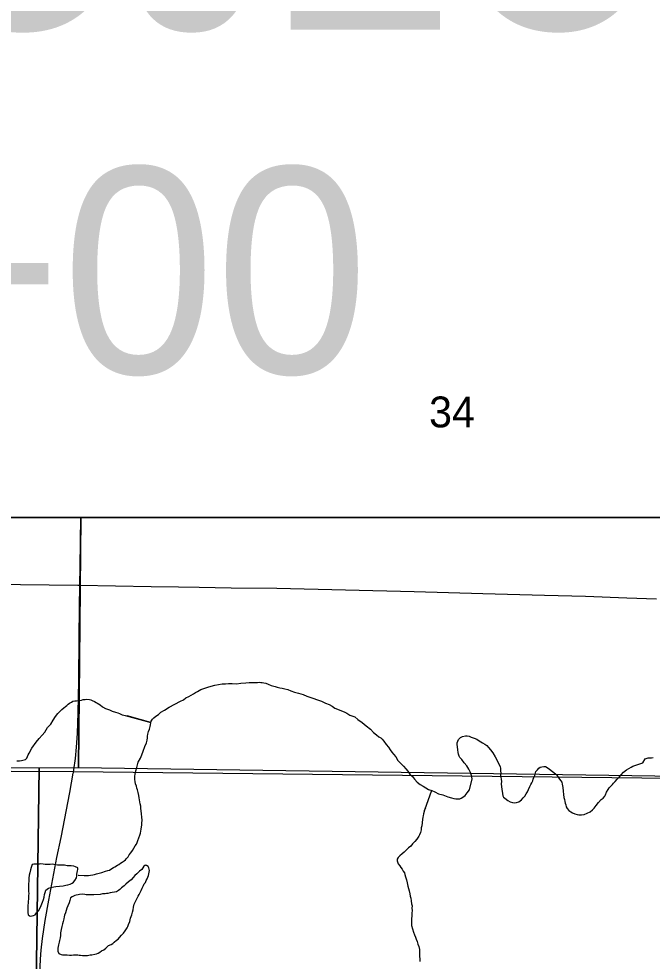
# Model space of a CAD drawing. Extents: x 2.4 to 73.1, y 4.5 to 25.6.
# Drawn here: x 31.92 to 32.35, y 18.469 to 19.109 of the extents above; entities that cross this region are included whole.
import ezdxf

# ---------------------------------------------------------------- set-up
doc = ezdxf.new("R2010")
doc.units = 0
for name, color, linetype in [('GM_X_County_Road', 7, 'Continuous'), ('GM_X_Interchange_Ramps', 7, 'Continuous'), ('GM_X_Minor_Lake', 7, 'Continuous'), ('GM_X_Minor_River', 7, 'Continuous'), ('GM_X_Section', 7, 'Continuous'), ('GM_X_Section_Text', 7, 'Continuous'), ('GM_X_Township', 7, 'Continuous'), ('GM_X_Township_Road', 7, 'Continuous'), ('SH_Text', 7, 'Continuous')]:
    doc.layers.add(name, color=color, linetype=linetype)

msp = doc.modelspace()

# ---------------------------------------------------------------- linework, layer by layer
at = {"layer": 'GM_X_County_Road'}
for points in [[(31.96102, 18.72442), (31.96123, 18.73711), (31.96164, 18.77027)], [(31.95646, 18.59682), (31.95655, 18.5973), (31.95684, 18.59897), (31.95796, 18.60666), (31.95876, 18.61439), (31.95938, 18.62369), (31.95984, 18.63767), (31.96023, 18.65942), (31.96056, 18.68894), (31.96078, 18.70914), (31.96102, 18.72442)], [(31.93368, 18.45541), (31.93422, 18.47048), (31.93466, 18.47668), (31.93554, 18.4844), (31.9374, 18.49669), (31.93989, 18.51045), (31.94543, 18.53945), (31.94824, 18.55315), (31.95412, 18.58367), (31.95646, 18.59682)]]:
    msp.add_lwpolyline(points, dxfattribs=at)
at = {"layer": 'GM_X_Interchange_Ramps'}
msp.add_lwpolyline([(32.79941, 18.58646), (32.77456, 18.58717), (32.7404, 18.58813), (32.71554, 18.58855), (32.70932, 18.58851), (32.70661, 18.58843), (32.70476, 18.58826), (32.70414, 18.58818), (32.70352, 18.5881), (32.7028, 18.58791), (32.34255, 18.59324), (31.95643, 18.59758), (31.70384, 18.59902)], dxfattribs=at)
at = {"layer": 'GM_X_Minor_Lake'}
for points in [[(31.95951, 18.53244), (31.95801, 18.53322), (31.95688, 18.53363), (31.95498, 18.53386), (31.95346, 18.5339), (31.95232, 18.53392), (31.95138, 18.53413), (31.95043, 18.53435), (31.94929, 18.53437), (31.94758, 18.53422), (31.94587, 18.53426), (31.94435, 18.53448), (31.94322, 18.5347), (31.94208, 18.53491), (31.94075, 18.53475), (31.93904, 18.53479), (31.93733, 18.53483), (31.936, 18.53505), (31.93448, 18.53508), (31.93353, 18.53491), (31.93258, 18.53494), (31.93125, 18.53497), (31.92973, 18.535), (31.92858, 18.53484), (31.92797, 18.53276), (31.92736, 18.53106), (31.92693, 18.52918), (31.92652, 18.52748), (31.92628, 18.52539), (31.92615, 18.51951), (31.92611, 18.5178), (31.92608, 18.51647), (31.92624, 18.51514), (31.9262, 18.51362), (31.92618, 18.51248), (31.92615, 18.51115), (31.92593, 18.50982), (31.9259, 18.5085), (31.92568, 18.50717), (31.92565, 18.50603), (31.92562, 18.5047), (31.9256, 18.50375), (31.92576, 18.50223), (31.92591, 18.50052), (31.92722, 18.49973), (31.92829, 18.49986)], [(31.92829, 18.49986), (31.92856, 18.49989), (31.92951, 18.50006), (31.93066, 18.5006), (31.93145, 18.50191), (31.93281, 18.50321), (31.9338, 18.5049), (31.9348, 18.50697), (31.93561, 18.50923), (31.93622, 18.51092), (31.93664, 18.51262), (31.93706, 18.51432), (31.93747, 18.51583), (31.93788, 18.51734), (31.93962, 18.51863), (31.94135, 18.51916), (31.94326, 18.5195), (31.94459, 18.51985), (31.94955, 18.52031), (31.9505, 18.52048), (31.95146, 18.52065), (31.95279, 18.521), (31.95432, 18.52134), (31.95567, 18.52207), (31.95664, 18.52281), (31.95761, 18.52393), (31.95879, 18.52561), (31.95882, 18.52694), (31.95885, 18.52808), (31.95906, 18.52921), (31.95928, 18.53035), (31.95949, 18.53129), (31.95951, 18.53244)], [(32.00582, 18.5342), (32.00518, 18.53406), (32.0044, 18.53351), (32.00302, 18.53126), (32.00148, 18.53016), (32.00051, 18.52942), (31.99954, 18.52849), (31.99837, 18.52719), (31.9972, 18.52589), (31.99583, 18.5244), (31.99409, 18.52292), (31.99216, 18.52144), (31.99099, 18.52033), (31.98925, 18.51885), (31.98808, 18.51773), (31.98712, 18.51719), (31.98576, 18.51627), (31.98551, 18.5162)], [(31.99401, 18.49405), (31.99482, 18.49612), (31.99543, 18.4982), (31.99625, 18.50046), (31.99667, 18.50235), (31.99708, 18.50386), (31.9975, 18.50575), (31.99793, 18.50783), (32.00053, 18.51328), (32.00131, 18.5144), (32.00191, 18.51571), (32.0027, 18.51703), (32.00331, 18.51872), (32.00411, 18.52041), (32.0047, 18.52154), (32.00548, 18.52247), (32.00589, 18.52379), (32.00669, 18.5251), (32.00709, 18.52604), (32.0075, 18.52736), (32.00771, 18.5285), (32.00793, 18.52963), (32.00814, 18.53058), (32.00797, 18.53153), (32.0078, 18.53249), (32.00744, 18.53344), (32.00632, 18.53404), (32.00604, 18.53415), (32.00582, 18.5342)], [(31.98551, 18.5162), (31.98443, 18.51592), (31.9829, 18.51576), (31.98156, 18.51541), (31.98003, 18.51507), (31.97908, 18.51509), (31.97813, 18.51492), (31.97642, 18.51477), (31.9747, 18.51443), (31.97051, 18.51414), (31.96918, 18.51417), (31.96766, 18.5142), (31.96671, 18.51423), (31.96519, 18.51426), (31.96424, 18.51428), (31.9631, 18.5145), (31.96082, 18.51436), (31.95987, 18.51419), (31.95853, 18.51403), (31.95757, 18.51367), (31.95584, 18.51276), (31.95468, 18.51203), (31.95426, 18.51033), (31.95366, 18.50863), (31.95285, 18.50675), (31.95205, 18.50506), (31.95164, 18.50355), (31.95122, 18.50185), (31.95062, 18.50034), (31.9504, 18.49921), (31.94999, 18.49789), (31.94957, 18.496), (31.94916, 18.49449), (31.94873, 18.4926), (31.94831, 18.49052), (31.94787, 18.48825), (31.94784, 18.48654), (31.94761, 18.48502), (31.9474, 18.48408), (31.94719, 18.48314), (31.94697, 18.482), (31.94676, 18.48106), (31.94655, 18.48011), (31.94633, 18.47898), (31.94612, 18.47803), (31.94591, 18.47709), (31.94608, 18.47594), (31.9468, 18.47441), (31.9483, 18.47361), (31.94925, 18.4734), (31.95077, 18.47337), (31.95229, 18.47333), (31.954, 18.47329), (31.95533, 18.47327), (31.95667, 18.47343), (31.95819, 18.47339), (31.95951, 18.47336), (31.96046, 18.47315), (31.96141, 18.47313), (31.96274, 18.47291), (31.96407, 18.47307), (31.96521, 18.47304), (31.96616, 18.47302), (31.96807, 18.47336), (31.96921, 18.47352), (31.97112, 18.47386), (31.97227, 18.47421), (31.97342, 18.47457), (31.97458, 18.4753), (31.97573, 18.47604), (31.97727, 18.47676), (31.97863, 18.47787), (31.98038, 18.47973), (31.9823, 18.48045), (31.98326, 18.48118), (31.98424, 18.48211), (31.98579, 18.48341), (31.98694, 18.48414), (31.98792, 18.48526), (31.98928, 18.48675), (31.99064, 18.48805), (31.99182, 18.48973), (31.9932, 18.49179), (31.9936, 18.49273), (31.99401, 18.49405)]]:
    msp.add_lwpolyline(points, dxfattribs=at)
at = {"layer": 'GM_X_Minor_River'}
for points in [[(31.95978, 18.52749), (31.95997, 18.52748), (31.96396, 18.5272), (31.96548, 18.52717), (31.96681, 18.52733), (31.96815, 18.52749), (31.96968, 18.52783), (31.97101, 18.52799), (31.97235, 18.52834), (31.97407, 18.52888), (31.9758, 18.52941), (31.97829, 18.5303), (31.98001, 18.53064), (31.98115, 18.53099), (31.98269, 18.53191), (31.98385, 18.53264), (31.98482, 18.53319), (31.98655, 18.53429), (31.98751, 18.53484), (31.98867, 18.53557), (31.98964, 18.53631), (31.99099, 18.53723), (31.99196, 18.53797), (31.99274, 18.5389), (31.99371, 18.54002), (31.9945, 18.54133), (31.99567, 18.54263), (31.99666, 18.54413), (31.99765, 18.54582), (31.99863, 18.54732), (31.99942, 18.54844), (31.99982, 18.54957), (32.00043, 18.55107), (32.00103, 18.55277), (32.00165, 18.55466), (32.00206, 18.55598), (32.00228, 18.5573), (32.0025, 18.55882), (32.00292, 18.56033), (32.00294, 18.56147), (32.00316, 18.56279), (32.00321, 18.56488), (32.00306, 18.56678), (32.00292, 18.56906), (32.00259, 18.57116), (32.00243, 18.57268), (32.00228, 18.5744), (32.00194, 18.57592), (32.00127, 18.57993), (32.00092, 18.58164), (32.00059, 18.58355), (32.00006, 18.58546), (31.99971, 18.58661), (31.99936, 18.58795), (31.99882, 18.58948), (31.99848, 18.591), (31.99832, 18.59253), (31.99835, 18.59386), (31.99837, 18.59481), (31.99859, 18.59613), (31.99902, 18.59821), (31.99964, 18.60067), (32.00067, 18.60425), (32.00225, 18.60688), (32.00307, 18.60914), (32.00389, 18.61178), (32.00509, 18.61479), (32.00629, 18.61723), (32.00671, 18.61912), (32.00694, 18.62063), (32.00697, 18.62196), (32.00719, 18.62329), (32.0076, 18.62499), (32.00821, 18.62668), (32.00863, 18.62838), (32.00885, 18.62952), (32.00907, 18.63084), (32.00947, 18.63197), (32.01026, 18.63329), (32.01124, 18.6344), (32.01259, 18.63532), (32.01433, 18.63661), (32.01588, 18.6381), (32.01839, 18.63956), (32.02167, 18.64158), (32.02936, 18.64558), (32.03128, 18.64649), (32.03302, 18.64778), (32.03495, 18.64887), (32.03649, 18.64979), (32.03822, 18.6507), (32.03957, 18.65143), (32.04092, 18.65216), (32.04304, 18.65344), (32.04572, 18.65433), (32.04782, 18.65504), (32.05012, 18.65575), (32.05261, 18.65646), (32.05509, 18.65697), (32.05757, 18.65729), (32.05985, 18.65743)], [(32.05985, 18.65743), (32.06195, 18.65757), (32.06442, 18.65752), (32.06727, 18.65746), (32.07032, 18.65777), (32.07375, 18.65807), (32.07603, 18.65821), (32.07831, 18.65835), (32.08002, 18.65831), (32.08154, 18.65827), (32.08288, 18.65843), (32.08382, 18.65822), (32.08477, 18.6582), (32.08591, 18.65799), (32.08724, 18.65777), (32.08893, 18.65716), (32.09081, 18.65617), (32.09346, 18.65554), (32.09497, 18.65512), (32.09667, 18.65471), (32.09838, 18.65448), (32.10008, 18.65406), (32.10216, 18.65344), (32.10423, 18.65264), (32.10668, 18.65182), (32.10952, 18.651), (32.11254, 18.65017), (32.11517, 18.64897), (32.11913, 18.64755), (32.12234, 18.64653), (32.12498, 18.64552), (32.1278, 18.64432), (32.13025, 18.64331), (32.13232, 18.64232), (32.13419, 18.64095), (32.14041, 18.63834), (32.14229, 18.63754), (32.14435, 18.63616), (32.14755, 18.63495), (32.1498, 18.63319), (32.1526, 18.63123), (32.1554, 18.62888), (32.1582, 18.62654), (32.16043, 18.6244), (32.1623, 18.62284), (32.16398, 18.62147), (32.16529, 18.62068), (32.16622, 18.61971), (32.16733, 18.61855), (32.16899, 18.61623), (32.17048, 18.61449), (32.17176, 18.61256), (32.17287, 18.61102), (32.17398, 18.60966), (32.17546, 18.60773), (32.17692, 18.60542), (32.17897, 18.60328), (32.18064, 18.60154), (32.18231, 18.5996), (32.1836, 18.59805), (32.18489, 18.59612), (32.18675, 18.59437), (32.18823, 18.59263), (32.19009, 18.59069), (32.19196, 18.58913), (32.19402, 18.58794), (32.19589, 18.58676), (32.19777, 18.58576), (32.19985, 18.58496), (32.20191, 18.58396), (32.20436, 18.58277), (32.20738, 18.58194), (32.21078, 18.58072), (32.21323, 18.57991), (32.21493, 18.57949), (32.21626, 18.57927), (32.21759, 18.57924), (32.21892, 18.5794), (32.21988, 18.57976), (32.22104, 18.58049), (32.22258, 18.5816), (32.22395, 18.58328), (32.22552, 18.58533), (32.22721, 18.59289), (32.22688, 18.59518), (32.22617, 18.59728), (32.22507, 18.5994), (32.22361, 18.60171), (32.22194, 18.60384), (32.22028, 18.60596), (32.21898, 18.60732), (32.21843, 18.60828), (32.21808, 18.60962), (32.21792, 18.61076), (32.21758, 18.61267), (32.21743, 18.61457), (32.21709, 18.6161), (32.21712, 18.61743), (32.21752, 18.61856), (32.21811, 18.6195), (32.21948, 18.62098)], [(31.91819, 18.60516), (31.9199, 18.60512), (31.92142, 18.60527), (31.92315, 18.6058), (31.9241, 18.60597), (31.92488, 18.6069), (31.92589, 18.60916), (31.92648, 18.61029), (31.92846, 18.61366), (31.9314, 18.61777), (31.93336, 18.6202), (31.93531, 18.62263), (31.93726, 18.62467), (31.93904, 18.62767), (31.94137, 18.63009), (31.94295, 18.63271), (31.94453, 18.63514), (31.9461, 18.6372), (31.94766, 18.63887), (31.94882, 18.63999), (31.94999, 18.6411), (31.95115, 18.64202), (31.95212, 18.64276), (31.95308, 18.6435), (31.95405, 18.64424), (31.95521, 18.64497), (31.95617, 18.64552), (31.95751, 18.64587), (31.95865, 18.64584), (31.96075, 18.64617), (31.96208, 18.64634), (31.96323, 18.64669), (31.96457, 18.64685), (31.96571, 18.64701), (31.96741, 18.64679), (31.96836, 18.64657), (31.9693, 18.64598), (31.9708, 18.64538), (31.97474, 18.64301), (31.97643, 18.64183), (31.97849, 18.64065), (31.98113, 18.63964), (31.98301, 18.63884), (31.98509, 18.63822), (31.98679, 18.63761), (31.98792, 18.63721), (31.98886, 18.63681), (31.9898, 18.6364), (31.99075, 18.63619), (31.99169, 18.63598), (32.00917, 18.63113), (31.99302, 18.63576)], [(32.21948, 18.62098), (32.22082, 18.62152), (32.22273, 18.62205), (32.22387, 18.62203), (32.2252, 18.62181), (32.22671, 18.6212), (32.22859, 18.62059), (32.23048, 18.61979), (32.23216, 18.61861), (32.23441, 18.61723), (32.23591, 18.61644), (32.23722, 18.61546), (32.23852, 18.6141), (32.23982, 18.61255), (32.24129, 18.61043), (32.24294, 18.60773), (32.24422, 18.60523), (32.2455, 18.60293), (32.24622, 18.6012), (32.24657, 18.59986), (32.24653, 18.59815), (32.24669, 18.59701), (32.24666, 18.59549), (32.24681, 18.59397), (32.24697, 18.59264), (32.24713, 18.59111), (32.24709, 18.5894), (32.24724, 18.5875), (32.24824, 18.5814), (32.2486, 18.58044), (32.24953, 18.57966), (32.25159, 18.57829), (32.25309, 18.5773), (32.2546, 18.57689), (32.25631, 18.57666), (32.25745, 18.57683), (32.25899, 18.57736), (32.25995, 18.57791), (32.26092, 18.57865), (32.2619, 18.57995), (32.26306, 18.58107), (32.26405, 18.58275), (32.26484, 18.58407), (32.26564, 18.58576), (32.26644, 18.58764), (32.26723, 18.58895), (32.26783, 18.59027), (32.26843, 18.59158), (32.26884, 18.59271), (32.26924, 18.59384), (32.26984, 18.59516), (32.27026, 18.59686), (32.27066, 18.5978), (32.27164, 18.59911), (32.27262, 18.60023), (32.27358, 18.60077), (32.27454, 18.60113), (32.27606, 18.60129), (32.2772, 18.60126), (32.27889, 18.60009), (32.27983, 18.59949), (32.28394, 18.59636), (32.28487, 18.59539), (32.2856, 18.59405), (32.28671, 18.59269), (32.28763, 18.59153), (32.28818, 18.59057), (32.28853, 18.58923), (32.28886, 18.58695), (32.28918, 18.58447), (32.28932, 18.58219), (32.28966, 18.58028), (32.29001, 18.57894), (32.29017, 18.57761), (32.29052, 18.57627), (32.29088, 18.57531), (32.29123, 18.57398), (32.29177, 18.57283), (32.29288, 18.57147), (32.29438, 18.57049), (32.29551, 18.56989), (32.29701, 18.5691), (32.29852, 18.56868), (32.29966, 18.56847), (32.30156, 18.56843), (32.30347, 18.56876), (32.3075, 18.57057), (32.30905, 18.57187), (32.31022, 18.57298), (32.3114, 18.57485), (32.31316, 18.5769), (32.31491, 18.57876), (32.31626, 18.57987), (32.31743, 18.58117), (32.31783, 18.58212), (32.31863, 18.58381), (32.31963, 18.58568), (32.32041, 18.58681), (32.32177, 18.58811), (32.32255, 18.58904), (32.32333, 18.58997)], [(32.32333, 18.58997), (32.32431, 18.59109), (32.32567, 18.59258), (32.32704, 18.59406), (32.32859, 18.59555), (32.33016, 18.59741), (32.33209, 18.59889), (32.33517, 18.60072), (32.33633, 18.60145), (32.34317, 18.60386)], [(32.34317, 18.60386), (32.3447, 18.60641), (32.3468, 18.60717), (32.34908, 18.60716), (32.35022, 18.60735)], [(32.19968, 18.58502), (32.19498, 18.57158), (32.19559, 18.57309), (32.19498, 18.57158), (32.19436, 18.56913), (32.19395, 18.56781), (32.19373, 18.56686), (32.19351, 18.56535), (32.19322, 18.56099), (32.19281, 18.55966), (32.19259, 18.55834), (32.19217, 18.55645), (32.19157, 18.55495), (32.19116, 18.554), (32.18979, 18.55195), (32.18842, 18.55027), (32.18686, 18.54878), (32.18569, 18.54729), (32.18414, 18.54599), (32.18317, 18.54507), (32.1822, 18.54433), (32.18123, 18.54321), (32.17987, 18.54191), (32.17832, 18.54062), (32.17715, 18.5395), (32.17636, 18.53838), (32.17634, 18.53724), (32.17705, 18.53514), (32.17816, 18.53378), (32.1789, 18.53263), (32.17982, 18.53147), (32.18055, 18.53012), (32.18128, 18.52897), (32.18164, 18.52801), (32.18217, 18.52629), (32.1827, 18.52438), (32.18323, 18.52227), (32.18374, 18.51998), (32.18444, 18.51693), (32.18496, 18.51483), (32.1853, 18.5133), (32.18565, 18.51196), (32.1858, 18.51006), (32.18614, 18.50815), (32.18649, 18.50663), (32.18645, 18.50511), (32.18661, 18.50358), (32.18637, 18.50169), (32.18634, 18.49998), (32.1861, 18.4979), (32.18606, 18.49638), (32.18603, 18.49467), (32.18619, 18.49334), (32.18741, 18.48875), (32.18813, 18.48703), (32.18886, 18.4853), (32.1894, 18.48396), (32.18993, 18.48243), (32.19046, 18.48071), (32.19119, 18.47898), (32.19152, 18.47707), (32.19167, 18.47498), (32.19163, 18.47346), (32.1916, 18.47232), (32.19176, 18.4708), (32.19172, 18.4689)]]:
    msp.add_lwpolyline(points, dxfattribs=at)
at = {"layer": 'GM_X_Section'}
for points in [[(31.96174, 18.77027), (31.9601, 18.60061), (32.4452, 18.59355), (32.4596, 18.59343), (32.47209, 19.0957), (32.37206, 19.09708), (32.37206, 18.77027)], [(31.45657, 18.77027), (31.45381, 18.60328), (31.93338, 18.60046), (31.9601, 18.60061), (31.96174, 18.77027)], [(31.42217, 18.60344), (31.45381, 18.60328), (31.93338, 18.60046), (31.92638, 18.08802), (31.41744, 18.09871)], [(31.93338, 18.60046), (31.9601, 18.60061), (32.4452, 18.59355), (32.43473, 18.07911), (31.92638, 18.08802)]]:
    msp.add_lwpolyline(points, close=True, dxfattribs=at)
at = {"layer": 'GM_X_Township'}
msp.add_lwpolyline([(32.79941, 18.58646), (32.77456, 18.58717), (32.7404, 18.58813), (32.71554, 18.58855), (32.70932, 18.58851), (32.70661, 18.58843), (32.70476, 18.58826), (32.70414, 18.58818), (32.70352, 18.5881), (32.7028, 18.58791), (32.34255, 18.59324), (31.95643, 18.59758), (31.70384, 18.59902)], dxfattribs=at)
at = {"layer": 'GM_X_Township_Road'}
for points in [[(31.70806, 18.72669), (31.72352, 18.72644), (31.74992, 18.72623), (31.7639, 18.72604), (31.78098, 18.72572), (31.80583, 18.72546), (31.83068, 18.72552), (31.84, 18.72557), (31.85398, 18.72549), (31.87106, 18.72532), (31.92077, 18.72475), (31.95961, 18.72444), (31.96102, 18.72442)], [(31.96102, 18.72442), (32.00931, 18.72345), (32.02795, 18.72315), (32.04192, 18.72294), (32.06366, 18.72259), (32.09473, 18.72225), (32.18791, 18.72013), (32.2345, 18.71874), (32.27642, 18.71759), (32.30438, 18.71681), (32.33232, 18.71586), (32.3525, 18.715)]]:
    msp.add_lwpolyline(points, dxfattribs=at)
at = {"layer": 'SH_Text'}
msp.add_lwpolyline([(30.86803, 18.77027), (32.37206, 18.77027), (32.37206, 19.35283), (30.86803, 19.35283)], close=True, dxfattribs=at)

# ---------------------------------------------------------------- texts
at = {"layer": 'GM_X_Section_Text'}
msp.add_text('34', height=0.020928, rotation=0.00001, dxfattribs=at).set_placement((32.19806, 18.83148))
at = {"layer": 'SH_Text'}
for s, p in [('BEGIN PROJECT', (30.95487, 19.10137)), ('STA. 1350+00', (30.95487, 18.86804))]:
    msp.add_text(s, height=0.1399997, rotation=360, dxfattribs=at).set_placement(p)

doc.saveas('drawing.dxf')
